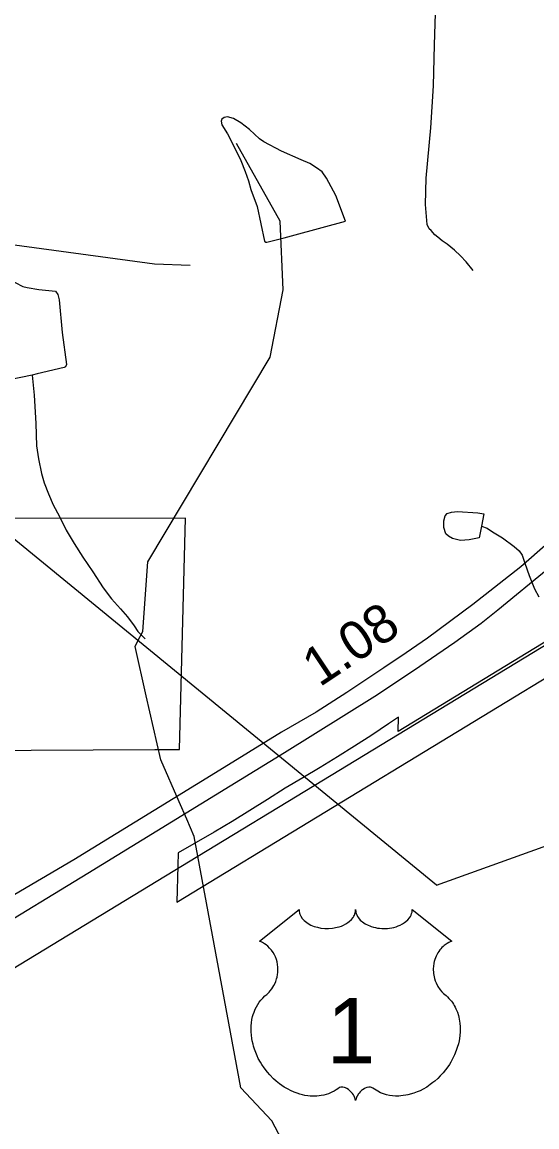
# Model space of a CAD drawing. Extents: x 2001466 to 2224147, y 644118 to 847247.
# Drawn here: x 2044643 to 2046317, y 711939 to 715529 of the extents above; entities that cross this region are included whole.
import ezdxf

# ---------------------------------------------------------------- set-up
doc = ezdxf.new("R2010")
doc.units = 0
for name, color, linetype in [('Exist Boundary Political City Limit New', 7, 'Continuous'), ('Exist Boundary Political City Limit New Hole', 7, 'Continuous'), ('Exist Hydrographic Misc Water Feature', 7, 'Continuous'), ('Exist Road Non-System Type 51', 7, 'Continuous'), ('Exist Road Primary US Divided Attributed', 7, 'Continuous'), ('Exist Road Primary US Mileage Hundredths English Label', 7, 'Continuous'), ('Exist Road Primary US Shield CELL', 7, 'Continuous'), ('Exist Road Primary US Shield Number Label', 7, 'Continuous'), ('Exist Utilities Electrical Transmission Line', 7, 'Continuous'), ('Map Preparation Boundary City Limit Buffer Line', 7, 'Continuous')]:
    doc.layers.add(name, color=color, linetype=linetype)

msp = doc.modelspace()

# ---------------------------------------------------------------- linework, layer by layer
at = {"layer": 'Exist Boundary Political City Limit New'}
for points in [[(2044471, 713162.2), (2045074.8, 713165.4), (2045154.9, 713165.9), (2045175.1, 713917.3)], [(2045175.1, 713917.3), (2044560.9, 713915.9)]]:
    msp.add_lwpolyline(points, dxfattribs=at)
at = {"layer": 'Exist Boundary Political City Limit New Hole'}
msp.add_lwpolyline([(2046728.8, 713749), (2045866.1, 713224.4), (2045867.4, 713270.5), (2045834.8, 713248.8), (2045779.8, 713212.4), (2045724.2, 713176.7), (2045668.4, 713141.6), (2045612.2, 713107.1), (2045555.5, 713073.2), (2045498.5, 713040.1), (2045441.5, 713003.4), (2045384.1, 712967.4), (2045326.4, 712932.1), (2045268.1, 712897.4), (2045209.5, 712863.3), (2045150.5, 712830), (2045149.2, 712788.9), (2045146.2, 712669.3), (2046515, 713501.5)], dxfattribs=at)
at = {"layer": 'Exist Hydrographic Misc Water Feature'}
msp.add_line((2045178.4, 712939.2), (2045154.2, 712995), dxfattribs=at)
for points in [[(2045495.2, 714827.6), (2045531.1, 714837.7), (2045695.1, 714881.9), (2045662.9, 714965.9), (2045633, 715021.8), (2045618.9, 715041.8), (2045600.8, 715055.8), (2045578.9, 715069.7), (2045550.8, 715081.7), (2045486.6, 715109.5), (2045428.8, 715139.4), (2045414.6, 715149.4), (2045382.6, 715179.3), (2045354.5, 715201.3), (2045330.6, 715215.2), (2045310.7, 715221.2), (2045300.6, 715219.2), (2045292.6, 715213.2), (2045290.6, 715207.2), (2045292.6, 715195.2), (2045310.7, 715165.2), (2045332.6, 715123.3), (2045354.8, 715079.3), (2045368.9, 715043.3), (2045378.9, 715013.3), (2045386.9, 714985.4), (2045407, 714929.4), (2045431.2, 714817.5), (2045435.3, 714813.5), (2045439.2, 714813.5), (2045495.2, 714827.6)], [(2045019.9, 713518.6), (2045035.7, 713549.4), (2045051.7, 713775.4), (2045449.7, 714440), (2045491.7, 714659), (2045482.7, 714882.2), (2045340.8, 715134.5)], [(2044676.2, 714382.1), (2044602.2, 714366), (2044584, 714529.9), (2044559.8, 714693.9), (2044563.7, 714705.9), (2044567.8, 714709.9), (2044577.6, 714709.9), (2044595.6, 714696), (2044645.7, 714670.1), (2044659.6, 714666.1), (2044697.8, 714660.1), (2044741.6, 714656.2), (2044751.7, 714654.2), (2044759.7, 714644.2), (2044763.8, 714626.2), (2044773.8, 714520.3), (2044788.2, 714416.3), (2044784.1, 714408.3), (2044780.2, 714406.3), (2044692.2, 714386.2), (2044676.2, 714382.1)], [(2044676.2, 714382.1), (2044682.4, 714316.2), (2044688.5, 714224.2), (2044690.6, 714152.2), (2044696.7, 714110.3), (2044706.8, 714062.3), (2044714.8, 714032.3), (2044728.9, 713996.3), (2044744.9, 713960.3), (2044765, 713922.4), (2044787.2, 713878.5), (2044813.2, 713834.5), (2044841.3, 713790.6), (2044873.3, 713742.6), (2044907.3, 713690.7), (2044933.6, 713654.8), (2044963.5, 713622.8), (2044985.5, 713596.8), (2045007.6, 713566.9), (2045019.7, 713548.9), (2045029.7, 713539), (2045043.7, 713525)], [(2046136.8, 713891), (2046128.8, 713852.9), (2046096.8, 713846.9), (2046068.9, 713844.8), (2046042.9, 713850.8), (2046029, 713858.8), (2046021, 713866.7), (2046014.8, 713886.7), (2046014.8, 713908.7), (2046018.7, 713924.7), (2046024.9, 713932.7), (2046038.8, 713936.8), (2046058.7, 713938.8), (2046124.7, 713934.9), (2046144.8, 713931), (2046136.8, 713891)], [(2046136.8, 713891), (2046154.9, 713885), (2046172.9, 713873), (2046204.9, 713853.1), (2046242.8, 713825.2), (2046259, 713811.2), (2046269.1, 713797.2), (2046277.1, 713771.2), (2046291.2, 713731.3), (2046309.1, 713687.3), (2046323.2, 713661.4)], [(2045047.2, 713340.1), (2045010.7, 713500.7), (2045019.9, 713518.6)], [(2045154.2, 712995), (2045094.7, 713131.5), (2045047.2, 713340.1)], [(2045214.8, 712819), (2045202.8, 712883.3), (2045178.4, 712939.2)], [(2045082.1, 709768.9), (2045258.6, 710034.2), (2045540.7, 710327), (2045582.8, 710418), (2045597.7, 711041.2), (2045647.8, 711174.7), (2045588.7, 711592.6), (2045521.7, 711833.4), (2045454.8, 711959.4), (2045354.8, 712066.5), (2045214.8, 712819)]]:
    msp.add_lwpolyline(points, dxfattribs=at)
at = {"layer": 'Exist Road Non-System Type 51'}
for points in [[(2046109.3, 714721.9), (2046087.2, 714749.7), (2046068, 714769.5), (2046049.2, 714787.7), (2046025, 714807.8), (2046009, 714817.7), (2045995.1, 714829.6), (2045985, 714837.6), (2045973.1, 714851.6), (2045967, 714857.6), (2045959.9, 714871.3), (2045955.2, 714936.6), (2045956.8, 715021.6), (2045972.5, 715185.5), (2045980.3, 715321.5), (2045984, 715455.4), (2045987.8, 715591.4), (2046001.2, 715805.7)], [(2042804.8, 715031.3), (2043427.8, 714966.8), (2045073.3, 714743.2), (2045189.3, 714738.9)]]:
    msp.add_lwpolyline(points, dxfattribs=at)
at = {"layer": 'Exist Road Primary US Divided Attributed'}
for points in [[(2046695.2, 714151), (2046496.2, 713963), (2046290.9, 713782.2), (2046264.5, 713759.3), (2046108.5, 713636.7), (2045961.4, 713526.8), (2045892, 713479.5), (2045819.4, 713431.1), (2045699.4, 713350.8), (2045599.2, 713287), (2045486.9, 713221.4), (2045271.9, 713089.6), (2044811.9, 712807.3), (2044495.1, 712622.1), (2044184, 712425.3), (2043930.4, 712273.2), (2043122.2, 711781.5), (2042961, 711684.3), (2042730.3, 711546.8), (2042152.7, 711190.7), (2041784.9, 710974.4)], [(2041820.6, 710921.9), (2042183.8, 711140.7), (2042962.4, 711619), (2043998, 712244.2), (2044210.6, 712372.2), (2044525.2, 712561.8), (2044857.1, 712764.2), (2045496.6, 713155.5), (2045789.7, 713338.6), (2045916.2, 713422.3), (2046050, 713514), (2046136.1, 713575.9), (2046190, 713619.5), (2046353.9, 713753.6), (2046548.2, 713921.8), (2046740.8, 714102.5)]]:
    msp.add_lwpolyline(points, dxfattribs=at)
at = {"layer": 'Exist Road Primary US Shield CELL'}
msp.add_lwpolyline([(2045543.6, 712645.3), (2045543.9, 712640), (2045545.2, 712633.7), (2045546.2, 712630.4), (2045549.1, 712624.2), (2045554, 712616.8), (2045560.8, 712609.6), (2045568.5, 712603.3), (2045573.6, 712599.9), (2045582.4, 712595.2), (2045592.4, 712591), (2045603.5, 712587.8), (2045614.8, 712585.6), (2045627.1, 712584.2), (2045639.4, 712584), (2045652.6, 712585), (2045667.2, 712587.8), (2045673.9, 712589.5), (2045681.4, 712592.1), (2045688.4, 712595), (2045696.1, 712599.1), (2045702.3, 712603), (2045707.1, 712606.5), (2045713.9, 712613.1), (2045719.3, 712619.8), (2045721.6, 712623.6), (2045723.6, 712627.3), (2045726.3, 712635), (2045727.1, 712638.5), (2045727.6, 712645.6), (2045728, 712639.6), (2045728.7, 712635.9), (2045729.6, 712632.2), (2045731.2, 712628.3), (2045733.9, 712622.9), (2045736.9, 712618.3), (2045742.7, 712611.6), (2045746.2, 712608.2), (2045749.5, 712605.6), (2045758.2, 712599.5), (2045768.4, 712594.4), (2045773.5, 712592.2), (2045778.6, 712590.4), (2045785.2, 712588.4), (2045791.9, 712586.8), (2045798.6, 712585.6), (2045805.4, 712584.7), (2045812.4, 712584.1), (2045818.1, 712584), (2045825.1, 712584), (2045831.6, 712584.4), (2045838.2, 712585.2), (2045845.5, 712586.4), (2045851.3, 712587.7), (2045859.1, 712589.7), (2045866, 712592.3), (2045872.2, 712594.9), (2045880.2, 712599.1), (2045886.6, 712603.1), (2045891.3, 712606.9), (2045897, 712612.1), (2045902.3, 712618.2), (2045905.4, 712622.7), (2045907.6, 712627.4), (2045909.6, 712632.2), (2045910.9, 712637.4), (2045911.5, 712641.9), (2045911.6, 712645.7), (2046040.2, 712543.3), (2046037.2, 712542.1), (2046030.2, 712538.7), (2046024.7, 712535.4), (2046015.8, 712529.2), (2046012, 712525.8), (2046008.2, 712522.2), (2046004.7, 712518.4), (2046001.6, 712514.8), (2045997.9, 712509.7), (2045994.6, 712504.5), (2045991.3, 712498.8), (2045988.9, 712493.9), (2045985, 712483.5), (2045983.1, 712477), (2045981.9, 712471.4), (2045980.3, 712460), (2045980, 712454.5), (2045980, 712449.1), (2045980.3, 712443.4), (2045980.8, 712437.9), (2045981.8, 712432.2), (2045982.7, 712427.2), (2045984.3, 712421.1), (2045986.6, 712413.9), (2045989.4, 712407), (2045995.3, 712395.8), (2046002.8, 712384.4), (2046008.2, 712378), (2046013.5, 712372.6), (2046021.5, 712365.9), (2046025.8, 712362.1), (2046030.7, 712357.1), (2046038.7, 712347.8), (2046042, 712343.4), (2046045.3, 712338.5), (2046048.4, 712333.4), (2046051.4, 712327.9), (2046053.8, 712323.1), (2046058.3, 712312.1), (2046061.6, 712301.4), (2046063.2, 712295.8), (2046065.6, 712283.1), (2046066.5, 712276.9), (2046067.5, 712264.6), (2046067.5, 712249.7), (2046066.3, 712235.6), (2046063.7, 712219.1), (2046061.5, 712209.2), (2046058.1, 712197.7), (2046054.8, 712187.8), (2046049, 712173.1), (2046043.8, 712162.5), (2046037, 712150), (2046032.4, 712142.5), (2046027, 712134.4), (2046020.2, 712125.2), (2046012.3, 712115.3), (2046002.8, 712104.9), (2045995.1, 712097.2), (2045985.1, 712088.2), (2045979, 712083.2), (2045970.4, 712076.7), (2045958.5, 712068.8), (2045946.8, 712062), (2045936.9, 712056.9), (2045928.1, 712053.1), (2045916.7, 712048.8), (2045897.7, 712043.6), (2045890.8, 712042.1), (2045882.6, 712040.9), (2045874.9, 712040.1), (2045867.5, 712039.7), (2045857.5, 712039.7), (2045847.5, 712040.4), (2045838.1, 712041.8), (2045828.3, 712043.9), (2045818, 712046.9), (2045808.7, 712050.5), (2045799.3, 712055.2), (2045783.4, 712065.2), (2045778.8, 712067.6), (2045776.2, 712068.3), (2045770.1, 712068.6), (2045764.3, 712067.4), (2045758.4, 712065.1), (2045754.8, 712063.2), (2045750.1, 712060), (2045746.4, 712057.2), (2045742, 712053), (2045739, 712049.5), (2045736.7, 712046.7), (2045732.2, 712039.7), (2045730.6, 712036.3), (2045728.9, 712032), (2045727.5, 712025.6), (2045725.4, 712033.7), (2045723.1, 712039), (2045720.3, 712043.6), (2045717.5, 712047.6), (2045713, 712052.7), (2045709, 712056.6), (2045704.1, 712060.6), (2045699, 712063.7), (2045694.8, 712065.8), (2045691, 712067.3), (2045686.4, 712068.4), (2045682.6, 712068.7), (2045679.5, 712068.6), (2045675.2, 712067.7), (2045669.4, 712063.5), (2045663.9, 712059.7), (2045657.9, 712055.9), (2045650.7, 712052.1), (2045645.5, 712049.7), (2045639.3, 712047.3), (2045632, 712044.8), (2045624.1, 712042.8), (2045615.9, 712041.2), (2045608.8, 712040.1), (2045601.1, 712039.4), (2045594.2, 712039.1), (2045587, 712039.2), (2045580.3, 712039.8), (2045572.4, 712040.4), (2045562.7, 712041.9), (2045554.7, 712043.7), (2045546.2, 712046), (2045537.4, 712048.7), (2045528.1, 712052.3), (2045516.4, 712057.4), (2045508.3, 712061.6), (2045495.4, 712068.9), (2045480.4, 712079.3), (2045469, 712088.5), (2045460.7, 712096.1), (2045448.5, 712108.5), (2045441.3, 712116.7), (2045430, 712131.2), (2045422.8, 712141.8), (2045418.1, 712149.6), (2045411.3, 712162), (2045407.5, 712169.8), (2045402.7, 712181.2), (2045398.9, 712191.6), (2045395.7, 712201.5), (2045394, 712207.8), (2045391.5, 712218.9), (2045390, 712226.7), (2045388.6, 712237.4), (2045387.8, 712248.7), (2045387.7, 712259.1), (2045387.9, 712267.8), (2045388.9, 712277.9), (2045390.6, 712288.6), (2045392.7, 712297.8), (2045394.5, 712304.4), (2045397.3, 712312.5), (2045400.9, 712321.4), (2045405.1, 712329.9), (2045409.2, 712336.9), (2045414.3, 712344.5), (2045419.3, 712351), (2045425.9, 712358.1), (2045432.7, 712364.7), (2045439, 712369.8), (2045446.4, 712377.1), (2045450.3, 712381.5), (2045454.9, 712387.6), (2045458.7, 712393.3), (2045461.6, 712398.4), (2045465.5, 712405.9), (2045467.9, 712411.6), (2045470.9, 712420.2), (2045472.3, 712426.3), (2045473.9, 712434.1), (2045474.8, 712441.5), (2045475.2, 712450.7), (2045475, 712458.3), (2045474, 712467.2), (2045472.3, 712475.7), (2045470.3, 712483.1), (2045467.1, 712491.6), (2045464.2, 712497.9), (2045459.3, 712506.3), (2045453.8, 712514.1), (2045448.1, 712520.5), (2045442.4, 712526.2), (2045437, 712530.5), (2045431.8, 712534.2), (2045425.2, 712538.1), (2045418.9, 712541.3), (2045415, 712542.9)], close=True, dxfattribs=at)
at = {"layer": 'Exist Utilities Electrical Transmission Line'}
msp.add_line((2045214.8, 712819), (2045593, 713048.8), dxfattribs=at)
for points in [[(2045990.1, 712724.9), (2041035.7, 716782.7), (2040858.1, 717782.4), (2039146.2, 719367.5), (2037179.2, 720946.2), (2035524, 722401.5), (2034443.1, 723634.4), (2034242.9, 723746.1), (2033238.9, 724302.5), (2032386.2, 724764.3), (2031727.4, 725166.6), (2030498.7, 725385.2), (2029908.6, 725487.6), (2029162.8, 726197.3), (2028435.2, 727727), (2028208.4, 727965.6)], [(2045593, 713048.8), (2058506.9, 720896.7), (2058556.5, 720926.9)], [(2045990.1, 712724.9), (2047808.2, 713377.6), (2048071.6, 713468.3)], [(2042950.3, 711443.2), (2044478.4, 712371.5), (2045214.8, 712819)]]:
    msp.add_lwpolyline(points, dxfattribs=at)
at = {"layer": 'Map Preparation Boundary City Limit Buffer Line'}
for points in [[(2044471, 713162.2), (2045074.8, 713165.4), (2045154.9, 713165.9), (2045175.1, 713917.3)], [(2045175.1, 713917.3), (2044560.9, 713915.9)], [(2046728.8, 713749), (2045866.1, 713224.4), (2045867.4, 713270.5), (2045834.8, 713248.8), (2045779.8, 713212.4), (2045724.2, 713176.7), (2045668.4, 713141.6), (2045612.2, 713107.1), (2045555.5, 713073.2), (2045498.5, 713040.1), (2045441.5, 713003.4), (2045384.1, 712967.4), (2045326.4, 712932.1), (2045268.1, 712897.4), (2045209.5, 712863.3), (2045150.5, 712830), (2045149.2, 712788.9), (2045146.2, 712669.3), (2046515, 713501.5)]]:
    msp.add_lwpolyline(points, dxfattribs=at)

# ---------------------------------------------------------------- texts
at = {"layer": 'Exist Road Primary US Mileage Hundredths English Label'}
msp.add_text('1.08', height=125, rotation=33.7958, dxfattribs=at).set_placement((2045610.2, 713366.3))
at = {"layer": 'Exist Road Primary US Shield Number Label'}
msp.add_text('1', height=212.5, dxfattribs=at).set_placement((2045633.9, 712146))

doc.saveas('drawing.dxf')
